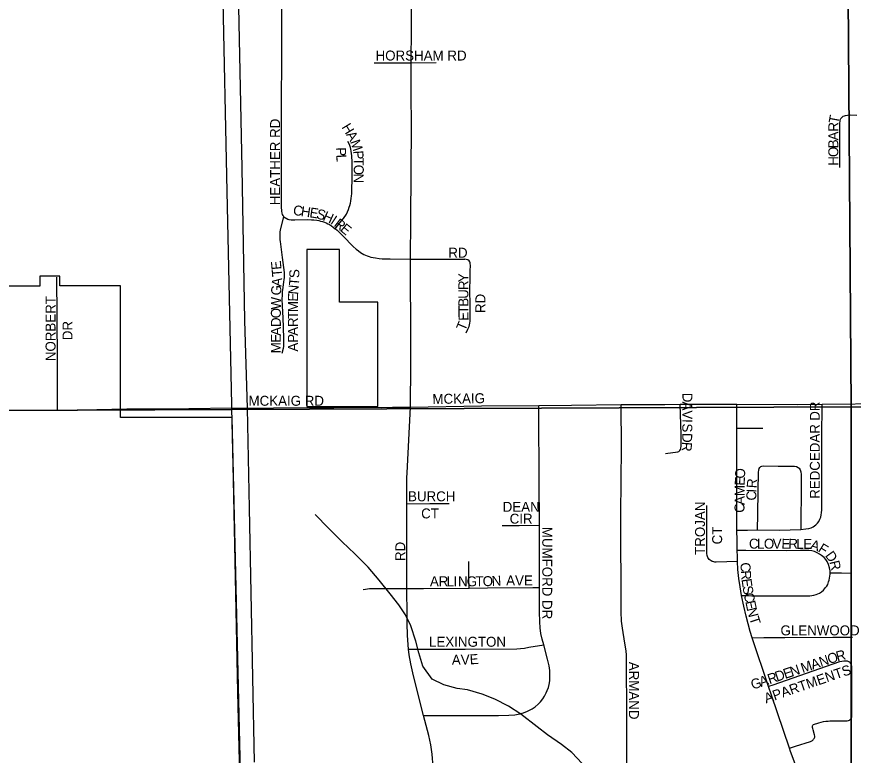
# Model space of a CAD drawing. Extents: x 0 to 680, y 0 to 440.
# Drawn here: x 457.85 to 471.87, y 325.22 to 337.6 of the extents above; entities that cross this region are included whole.
import ezdxf

# ---------------------------------------------------------------- set-up
doc = ezdxf.new("R2010")
doc.units = 0
for name, color, linetype in [('GM_X_City_Street', 7, 'Continuous'), ('GM_X_City_Street_Text', 7, 'Continuous'), ('GM_X_Corporation', 7, 'Continuous'), ('GM_X_County_Road', 7, 'Continuous'), ('GM_X_Interstate_Route', 7, 'Continuous'), ('GM_X_Minor_River', 7, 'Continuous'), ('GM_X_Section', 7, 'Continuous'), ('GM_X_Township_Subdivision', 7, 'Continuous'), ('GM_X_Township_Subdivision_Text', 7, 'Continuous')]:
    doc.layers.add(name, color=color, linetype=linetype)

msp = doc.modelspace()

# ---------------------------------------------------------------- linework, layer by layer
at = {"layer": 'GM_X_City_Street'}
for points in [[(462.328, 334.247), (462.315, 334.265), (462.307, 334.283), (462.301, 334.304), (462.295, 334.341), (462.289, 334.415), (462.29, 334.781), (462.288, 335.132), (462.29, 335.865), (462.29, 336.293), (462.292, 336.763), (462.293, 337.595), (462.291, 338.077), (462.293, 338.45), (462.286, 338.743)], [(464.461, 336.827), (464.468, 337.406), (464.473, 338.146), (464.477, 338.585), (464.476, 338.753)], [(463.844, 336.826), (464.461, 336.827)], [(464.451, 333.535), (464.456, 334.196), (464.462, 334.996), (464.466, 335.769), (464.462, 336.309), (464.46, 336.727), (464.461, 336.827)], [(464.461, 336.827), (464.883, 336.832)], [(471.644, 335.072), (471.645, 335.586), (471.644, 335.781), (471.645, 335.815), (471.648, 335.846), (471.652, 335.869), (471.657, 335.882), (471.663, 335.893), (471.675, 335.911), (471.689, 335.922), (471.702, 335.931), (471.721, 335.939), (471.741, 335.945), (471.772, 335.949), (471.825, 335.953), (471.931, 335.951)], [(463.189, 334.047), (463.267, 334.143), (463.325, 334.215), (463.376, 334.288), (463.411, 334.367), (463.424, 334.405), (463.434, 334.436), (463.444, 334.477), (463.451, 334.51), (463.457, 334.558), (463.462, 334.591), (463.465, 334.635), (463.469, 334.69), (463.473, 334.887), (463.473, 335.161), (463.468, 335.27), (463.463, 335.306), (463.458, 335.346), (463.45, 335.382), (463.443, 335.41), (463.431, 335.441), (463.42, 335.471), (463.4, 335.51)], [(462.302, 331.962), (462.322, 332.047), (462.325, 332.072), (462.329, 332.101), (462.329, 332.129), (462.33, 332.163), (462.33, 332.21), (462.315, 332.557), (462.31, 332.64), (462.306, 332.764), (462.304, 332.795), (462.302, 332.828), (462.3, 332.854), (462.302, 332.884), (462.303, 332.917), (462.306, 332.969), (462.307, 332.996), (462.31, 333.019), (462.325, 333.154), (462.331, 333.19), (462.337, 333.226), (462.341, 333.259), (462.341, 333.287), (462.338, 333.314), (462.305, 333.562), (462.271, 333.831), (462.269, 333.859), (462.267, 333.898), (462.266, 333.929), (462.267, 333.961), (462.268, 333.995), (462.272, 334.021), (462.276, 334.049), (462.328, 334.247)], [(462.328, 334.247), (462.397, 334.208), (462.413, 334.202), (462.45, 334.196), (462.51, 334.194), (462.732, 334.2), (462.789, 334.197), (462.829, 334.194), (462.88, 334.187), (462.914, 334.182), (462.943, 334.175), (462.976, 334.166), (463.007, 334.155), (463.036, 334.144), (463.065, 334.129), (463.093, 334.115), (463.127, 334.093), (463.156, 334.074), (463.189, 334.047)], [(463.189, 334.047), (463.192, 334.045), (463.223, 334.02), (463.324, 333.922)], [(463.324, 333.922), (463.491, 333.747)], [(463.491, 333.747), (463.541, 333.702), (463.578, 333.675), (463.613, 333.649), (463.64, 333.633), (463.671, 333.614), (463.723, 333.591), (463.757, 333.581), (463.787, 333.571), (463.826, 333.564), (463.864, 333.556), (463.926, 333.549), (463.975, 333.544), (464.038, 333.542), (464.107, 333.539), (464.451, 333.535)], [(464.45, 331.055), (464.456, 331.765), (464.457, 332.574), (464.45, 333.06), (464.449, 333.345), (464.451, 333.535)], [(464.451, 333.535), (465.361, 333.534)], [(465.381, 332.303), (465.412, 332.363), (465.433, 332.41), (465.441, 332.435), (465.445, 332.463), (465.448, 332.495), (465.45, 332.607), (465.449, 332.768), (465.447, 333.016), (465.452, 333.215), (465.452, 333.351), (465.453, 333.419), (465.449, 333.473), (465.446, 333.493), (465.433, 333.51), (465.412, 333.522), (465.384, 333.53), (465.361, 333.534)], [(466.603, 331.085), (467.146, 331.088), (467.978, 331.101)], [(469.045, 323.596), (468.911, 323.714), (468.434, 324.133), (468.355, 324.211), (468.304, 324.27), (468.245, 324.35), (468.199, 324.426), (468.164, 324.496), (468.135, 324.569), (468.111, 324.654), (468.09, 324.752), (468.08, 324.84), (468.075, 324.972), (468.075, 325.793), (468.07, 326.897), (468.063, 326.973), (468.043, 327.101), (468, 327.35), (467.986, 327.47), (467.978, 327.624), (467.977, 329.264), (467.985, 330.377), (467.978, 331.101)], [(467.978, 331.101), (468.711, 331.102), (468.968, 331.103)], [(468.722, 330.279), (468.928, 330.306), (468.947, 330.315), (468.963, 330.329), (468.975, 330.347), (468.982, 330.368), (468.986, 330.4), (468.983, 330.595), (468.968, 331.103)], [(468.968, 331.103), (469.44, 331.105), (469.917, 331.108)], [(469.918, 330.706), (469.917, 330.927), (469.917, 331.108)], [(469.917, 331.108), (470.932, 331.102), (471.347, 331.106)], [(470.989, 329.007), (471.076, 329.014), (471.123, 329.023), (471.164, 329.035), (471.198, 329.051), (471.243, 329.086), (471.271, 329.114), (471.292, 329.142), (471.31, 329.178), (471.325, 329.214), (471.333, 329.249), (471.338, 329.285), (471.342, 329.336), (471.344, 329.705), (471.344, 330.549), (471.347, 331.106)], [(471.347, 331.106), (472.462, 331.117)], [(461.721, 331.039), (462.155, 331.047), (462.769, 331.05)], [(463.961, 331.05), (464.15, 331.054), (464.45, 331.055)], [(464.387, 329.438), (464.386, 329.696), (464.387, 329.784), (464.389, 329.87), (464.392, 329.957), (464.45, 331.055)], [(464.45, 331.055), (465.639, 331.076), (466.603, 331.085)], [(466.61, 329.078), (466.607, 329.842), (466.603, 330.938), (466.603, 331.085)], [(469.921, 328.995), (469.921, 329.571), (469.919, 330.166), (469.918, 330.706)], [(469.918, 330.706), (470.126, 330.704), (470.354, 330.702)], [(470.267, 328.997), (470.27, 329.263), (470.274, 329.646), (470.283, 329.968), (470.287, 330), (470.294, 330.027), (470.304, 330.046), (470.32, 330.061), (470.34, 330.069), (470.362, 330.071), (470.613, 330.065), (470.821, 330.069), (470.887, 330.067), (470.919, 330.06), (470.948, 330.045), (470.964, 330.031), (470.982, 330.004), (470.992, 329.973), (470.996, 329.929), (470.996, 329.678), (470.99, 329.108), (470.989, 329.007)], [(464.387, 329.438), (464.774, 329.441), (465.096, 329.443)], [(464.391, 328.014), (464.39, 328.234), (464.389, 328.879), (464.387, 329.438)], [(469.93, 328.468), (469.57, 328.458), (469.552, 328.459), (469.533, 328.462), (469.517, 328.467), (469.505, 328.471), (469.488, 328.479), (469.471, 328.49), (469.456, 328.503), (469.444, 328.518), (469.435, 328.534), (469.427, 328.553), (469.422, 328.571), (469.418, 328.603), (469.415, 328.666), (469.416, 329.125), (469.417, 329.409)], [(465.984, 329.071), (466.272, 329.074), (466.61, 329.078)], [(466.613, 328.035), (466.613, 328.41), (466.61, 329.078)], [(469.921, 328.995), (470.097, 328.996), (470.267, 328.997)], [(469.924, 328.653), (469.923, 328.822), (469.921, 328.995)], [(470.267, 328.997), (470.635, 328.993), (470.989, 329.007)], [(471.48, 328.28), (471.48, 328.311), (471.472, 328.365), (471.456, 328.417), (471.434, 328.467), (471.41, 328.504), (471.38, 328.536), (471.337, 328.57), (471.305, 328.592), (471.266, 328.615), (471.222, 328.635), (471.176, 328.647), (471.126, 328.652), (470.984, 328.654), (470.754, 328.648), (470.067, 328.651), (469.924, 328.653)], [(469.93, 328.468), (469.928, 328.55), (469.924, 328.653)], [(465.431, 328.021), (465.428, 328.185), (465.426, 328.471)], [(469.999, 327.899), (469.974, 328.044), (469.953, 328.183), (469.937, 328.335), (469.93, 328.468)], [(469.999, 327.899), (470.115, 327.897), (470.17, 327.896), (471.089, 327.894), (471.143, 327.895), (471.208, 327.902), (471.25, 327.914), (471.301, 327.936), (471.337, 327.96), (471.369, 327.99), (471.406, 328.032), (471.424, 328.057), (471.441, 328.086), (471.457, 328.126), (471.465, 328.158), (471.472, 328.191), (471.477, 328.224), (471.48, 328.256), (471.48, 328.28)], [(471.48, 328.28), (471.671, 328.277), (471.84, 328.274)], [(463.656, 327.999), (463.698, 328.008), (463.763, 328.015), (463.818, 328.015), (464.391, 328.014)], [(464.391, 328.014), (464.666, 328.017), (465.431, 328.021)], [(464.419, 326.998), (464.402, 327.231), (464.395, 327.438), (464.392, 327.568), (464.391, 328.014)], [(465.431, 328.021), (465.738, 328.025), (466.502, 328.035), (466.613, 328.035)], [(466.684, 327.071), (466.655, 327.17), (466.634, 327.263), (466.622, 327.358), (466.615, 327.458), (466.612, 327.623), (466.613, 328.035)], [(470.178, 327.188), (470.143, 327.298), (470.074, 327.551), (470.034, 327.721), (469.999, 327.899)], [(470.178, 327.188), (470.373, 327.197), (470.723, 327.198), (471.527, 327.201), (471.856, 327.202)], [(470.451, 326.375), (470.178, 327.188)], [(464.419, 326.998), (464.871, 326.999), (465.367, 327), (466.23, 327.005), (466.294, 327.01), (466.363, 327.019), (466.432, 327.031), (466.684, 327.071)], [(464.67, 325.889), (465.926, 325.888), (466.1, 325.893), (466.197, 325.901), (466.282, 325.914), (466.344, 325.93), (466.413, 325.958), (466.489, 325.999), (466.541, 326.035), (466.587, 326.078), (466.626, 326.119), (466.665, 326.168), (466.698, 326.214), (466.725, 326.266), (466.743, 326.309), (466.76, 326.357), (466.774, 326.408), (466.783, 326.471), (466.787, 326.557), (466.783, 326.643), (466.772, 326.718), (466.745, 326.834), (466.684, 327.071)], [(464.67, 325.889), (464.499, 326.55), (464.456, 326.753), (464.43, 326.904), (464.419, 326.998)], [(470.8, 325.339), (470.904, 325.373), (471.155, 325.455), (471.173, 325.464), (471.188, 325.471), (471.198, 325.48), (471.205, 325.489), (471.214, 325.501), (471.218, 325.513), (471.223, 325.526), (471.224, 325.539), (471.221, 325.564), (471.196, 325.649), (471.192, 325.669), (471.188, 325.689), (471.188, 325.702), (471.189, 325.715), (471.194, 325.727), (471.203, 325.736), (471.291, 325.765), (471.371, 325.786), (471.411, 325.792), (471.446, 325.795), (471.479, 325.797), (471.678, 325.8), (471.766, 325.8), (471.792, 325.805), (471.804, 325.811), (471.816, 325.819), (471.825, 325.829), (471.832, 325.84), (471.843, 325.864), (471.848, 325.9), (471.847, 325.966), (471.846, 326.206), (471.848, 326.633), (471.846, 326.713), (471.841, 326.738), (471.835, 326.75), (471.826, 326.761), (471.817, 326.774), (471.809, 326.782), (471.793, 326.789), (471.775, 326.796), (471.749, 326.799), (471.711, 326.799), (471.677, 326.795), (471.641, 326.785), (470.854, 326.514), (470.522, 326.399), (470.451, 326.375)], [(470.8, 325.339), (470.5, 326.229), (470.451, 326.375)], [(464.841, 324.789), (464.837, 324.912), (464.831, 325.025), (464.811, 325.242), (464.789, 325.394), (464.757, 325.554), (464.67, 325.889)], [(470.993, 324.428), (470.989, 324.684), (470.987, 324.731), (470.98, 324.788), (470.969, 324.86), (470.951, 324.921), (470.927, 324.987), (470.818, 325.285), (470.8, 325.339)]]:
    msp.add_lwpolyline(points, dxfattribs=at)
at = {"layer": 'GM_X_Corporation'}
msp.add_lwpolyline([(462.713, 333.697), (462.713, 331.065), (463.12, 331.069), (463.902, 331.069), (463.901, 332.817), (463.26, 332.817), (463.26, 333.697)], close=True, dxfattribs=at)
msp.add_lwpolyline([(460.58, 312.873), (463.581, 314.241), (462.368, 316.064), (462.085, 319.527), (462.008, 324.956), (461.6, 324.947), (461.464, 330.885), (459.592, 330.885), (459.591, 333.087), (458.573, 333.087), (458.573, 333.253), (458.239, 333.253), (458.24, 333.086), (456.654, 333.086)], dxfattribs=at)
at = {"layer": 'GM_X_County_Road'}
for points in [[(456.763, 330.991), (457.676, 331.002), (458.538, 331.007)], [(458.538, 331.007), (459.195, 331.018), (459.699, 331.026)], [(459.699, 331.026), (460.735, 331.034), (461.455, 331.042), (461.721, 331.039)], [(462.769, 331.05), (463.165, 331.052), (463.472, 331.053), (463.961, 331.05)]]:
    msp.add_lwpolyline(points, dxfattribs=at)
at = {"layer": 'GM_X_Interstate_Route'}
for points in [[(461.721, 331.039), (461.674, 332.508), (461.631, 335.059), (461.527, 339.928)], [(461.852, 313.273), (461.85, 313.378), (461.843, 313.618), (461.803, 315.043), (461.767, 316.606), (461.744, 318.463), (461.711, 319.549), (461.706, 319.711), (461.692, 320.17), (461.627, 323.268), (461.559, 326.278), (461.524, 327.928), (461.485, 329.837), (461.455, 331.042), (461.454, 331.098), (461.381, 334.67), (461.308, 338.13)], [(461.837, 325.104), (461.75, 329.364), (461.721, 331.039)]]:
    msp.add_lwpolyline(points, dxfattribs=at)
at = {"layer": 'GM_X_Minor_River'}
msp.add_lwpolyline([(467.408, 324.995), (467.153, 325.269), (466.982, 325.4), (466.745, 325.566), (466.575, 325.697), (466.299, 325.91), (466.094, 326.042), (465.863, 326.161), (465.651, 326.246), (465.405, 326.319), (465.232, 326.343), (465.006, 326.401), (464.814, 326.499), (464.659, 326.717), (464.59, 326.939), (464.541, 327.134), (464.454, 327.39), (464.364, 327.573), (464.255, 327.742), (464.112, 327.926), (463.923, 328.158), (463.741, 328.376), (463.519, 328.595), (463.303, 328.801), (463.074, 329.027), (462.852, 329.259)], dxfattribs=at)
at = {"layer": 'GM_X_Section'}
for points in [[(471.703, 348.644), (471.834, 331.06), (453.677, 330.985), (453.515, 348.751)], [(453.677, 330.985), (471.834, 331.06), (471.837, 312.991), (453.772, 312.894)], [(489.695, 330.98), (489.874, 313.088), (471.837, 312.991), (471.834, 331.06)]]:
    msp.add_lwpolyline(points, close=True, dxfattribs=at)
msp.add_lwpolyline([(489.695, 330.98), (471.834, 331.06), (471.703, 348.644)], dxfattribs=at)
at = {"layer": 'GM_X_Township_Subdivision'}
msp.add_lwpolyline([(458.538, 331.007), (458.535, 331.829), (458.529, 332.569), (458.526, 333.236)], dxfattribs=at)

# ---------------------------------------------------------------- texts
at = {"layer": 'GM_X_City_Street_Text'}
for s, height, rotation, p in [('HORSHAM RD', 0.1669, 0, (463.865, 336.865)), ('HEATHER RD', 0.1669, 90, (462.264, 334.44)), ('T', 0.167, 79.6438, (471.619, 335.798)), ('H', 0.167, 301.0462, (463.29, 335.749)), ('R', 0.167, 89.8279, (471.619, 335.673)), ('A', 0.167, 301.0227, (463.365, 335.623)), ('A', 0.167, 89.8237, (471.619, 335.526)), ('M', 0.167, 288.9015, (463.437, 335.506)), ('B', 0.167, 89.8057, (471.618, 335.394)), ('P', 0.167, 271.8309, (463.201, 335.408)), ('P', 0.167, 273.6087, (463.492, 335.351)), ('O', 0.167, 89.8251, (471.618, 335.247)), ('L', 0.167, 273.4207, (463.205, 335.285)), ('T', 0.167, 270.3825, (463.499, 335.236)), ('H', 0.167, 89.8251, (471.618, 335.101)), ('O', 0.167, 270, (463.5, 335.119)), ('N', 0.167, 269.9928, (463.5, 334.972)), ('C', 0.167, 351.444, (462.474, 334.28)), ('H', 0.167, 351.4773, (462.605, 334.26)), ('E', 0.167, 351.4449, (462.75, 334.239)), ('S', 0.167, 344.9964, (462.861, 334.222)), ('H', 0.167, 336.0264, (462.968, 334.194)), ('I', 0.167, 326.5767, (463.096, 334.138)), ('R', 0.167, 322.5958, (463.155, 334.099)), ('E', 0.167, 320.3204, (463.259, 334.02)), ('RD', 0.1669, 0, (465.084, 333.561)), ('E', 0.167, 95.1572, (462.29, 333.366)), ('T', 0.167, 94.6815, (462.3, 333.247)), ('S', 0.167, 91.2878, (462.589, 333.221)), ('A', 0.167, 84.9441, (462.287, 333.07)), ('T', 0.167, 85.5825, (462.579, 333.086)), ('Y', 0.167, 90, (465.42, 333.15)), ('G', 0.167, 86.8953, (462.279, 332.925)), ('N', 0.167, 85.0984, (462.566, 332.938)), ('R', 0.167, 90, (465.42, 333.018)), ('E', 0.167, 88.9892, (462.564, 332.824)), ('U', 0.167, 90, (465.42, 332.871)), ('RD', 0.1669, 90, (465.704, 332.633)), ('W', 0.167, 89.8655, (462.279, 332.692)), ('M', 0.167, 89.8543, (462.564, 332.648)), ('B', 0.167, 90, (465.42, 332.739)), ('O', 0.167, 89.8688, (462.278, 332.545)), ('T', 0.167, 90, (462.564, 332.531)), ('T', 0.167, 90, (465.42, 332.621)), ('E', 0.167, 91.3658, (465.423, 332.505)), ('D', 0.167, 89.8688, (462.278, 332.398)), ('R', 0.167, 90, (462.564, 332.398)), ('T', 0.167, 67.3969, (465.364, 332.323)), ('A', 0.167, 89.8688, (462.278, 332.251)), ('A', 0.167, 90, (462.564, 332.252)), ('E', 0.167, 89.8634, (462.277, 332.134)), ('P', 0.167, 90, (462.564, 332.134)), ('M', 0.167, 89.8725, (462.277, 331.958)), ('A', 0.167, 90, (462.564, 331.987)), ('MCKAIG RD', 0.1669, 0, (461.736, 331.079)), ('MCKAIG', 0.1669, 1.0225, (464.819, 331.108)), ('D', 0.167, 269.7158, (469.007, 331.297)), ('A', 0.167, 269.6939, (469.007, 331.15)), ('DR', 0.1669, 90, (471.309, 330.827)), ('V', 0.167, 269.7112, (469.006, 331.003)), ('I', 0.167, 269.6941, (469.005, 330.857)), ('S', 0.167, 269.6942, (469.005, 330.783)), ('CEDAR', 0.1669, 90, (471.309, 329.99)), ('D', 0.167, 269.7112, (469.004, 330.622)), ('R', 0.167, 265.9403, (469.003, 330.478)), ('O', 0.167, 87.7041, (470.054, 329.856)), ('RED', 0.1669, 90, (471.309, 329.52)), ('E', 0.167, 87.7312, (470.049, 329.738)), ('R', 0.167, 85.795, (470.249, 329.693)), ('M', 0.167, 89.5447, (470.048, 329.564)), ('BURCH', 0.1669, 0, (464.409, 329.478)), ('A', 0.167, 89.6721, (470.047, 329.417)), ('C', 0.167, 89.4657, (470.245, 329.49)), ('I', 0.167, 87.5959, (470.246, 329.621)), ('DEAN', 0.1669, 0, (465.995, 329.302)), ('TROJAN', 0.1669, 90, (469.385, 328.58)), ('C', 0.167, 89.6843, (470.046, 329.285)), ('CT', 0.1669, 0, (464.629, 329.191)), ('CIR', 0.1669, 0, (466.112, 329.103)), ('MUMFORD DR', 0.1669, 270, (466.658, 329.05)), ('CT', 0.1669, 90, (469.672, 328.756)), ('C', 0.167, 359.7571, (470.121, 328.685)), ('L', 0.167, 359.7541, (470.254, 328.684)), ('O', 0.167, 359.7562, (470.371, 328.684)), ('V', 0.167, 359.7562, (470.518, 328.683)), ('E', 0.167, 359.769, (470.665, 328.682)), ('R', 0.167, 359.7571, (470.782, 328.682)), ('L', 0.167, 359.7541, (470.914, 328.681)), ('E', 0.167, 359.7541, (471.032, 328.681)), ('RD', 0.1669, 90, (464.362, 328.477)), ('A', 0.167, 342.6434, (471.136, 328.682)), ('F', 0.167, 328.2726, (471.267, 328.643)), ('D', 0.167, 305.8908, (471.39, 328.568)), ('C', 0.167, 273.2809, (469.977, 328.449)), ('R', 0.167, 283.6299, (471.469, 328.464)), ('R', 0.167, 274.3883, (469.984, 328.314)), ('A', 0.167, 0.0219, (464.776, 328.053)), ('R', 0.167, 0.0178, (464.923, 328.053)), ('L', 0.167, 0, (465.055, 328.053)), ('I', 0.167, 0.0128, (465.172, 328.053)), ('N', 0.167, 0, (465.246, 328.053)), ('G', 0.167, 0.0154, (465.392, 328.053)), ('T', 0.167, 0.0206, (465.539, 328.053)), ('O', 0.167, 1.5255, (465.662, 328.054)), ('N', 0.167, 3.5113, (465.815, 328.058)), ('AVE', 0.1669, 0, (466.053, 328.068)), ('E', 0.167, 278.0383, (469.996, 328.171)), ('S', 0.167, 279.394, (470.013, 328.05)), ('C', 0.167, 280.9024, (470.033, 327.929)), ('E', 0.167, 281.8713, (470.059, 327.797)), ('N', 0.167, 283.641, (470.084, 327.676)), ('T', 0.167, 287.8387, (470.122, 327.521)), ('GLENWOOD DR', 0.16689, 0, (470.65, 327.231)), ('LEXINGTON', 0.1669, 0, (464.761, 327.04)), ('A', 0.167, 0.2405, (465.143, 326.738)), ('V', 0.167, 1.8745, (465.295, 326.739)), ('E', 0.167, 3.53, (465.447, 326.744)), ('N', 0.167, 18.4769, (471.327, 326.7)), ('O', 0.167, 18.4833, (471.467, 326.747)), ('R', 0.167, 14.4604, (471.603, 326.793)), ('ARMAND', 0.1669, 270, (468.111, 326.788)), ('M', 0.167, 18.4732, (471.021, 326.598)), ('A', 0.167, 18.4833, (471.188, 326.654)), ('APARTMENTS', 0.1669, 19.0086, (470.408, 326.09)), ('R', 0.167, 18.481, (470.464, 326.412)), ('D', 0.167, 18.4769, (470.589, 326.454)), ('E', 0.167, 18.4868, (470.728, 326.5)), ('N', 0.167, 18.4833, (470.84, 326.537)), ('G', 0.167, 18.4833, (470.185, 326.319)), ('A', 0.167, 18.4769, (470.324, 326.365))]:
    msp.add_text(s, height=height, rotation=rotation, dxfattribs=at).set_placement(p)
at = {"layer": 'GM_X_Township_Subdivision_Text'}
for s, p in [('NORBERT', (458.502, 331.826)), ('DR', (458.786, 332.178))]:
    msp.add_text(s, height=0.1669, rotation=90, dxfattribs=at).set_placement(p)

doc.saveas('drawing.dxf')
